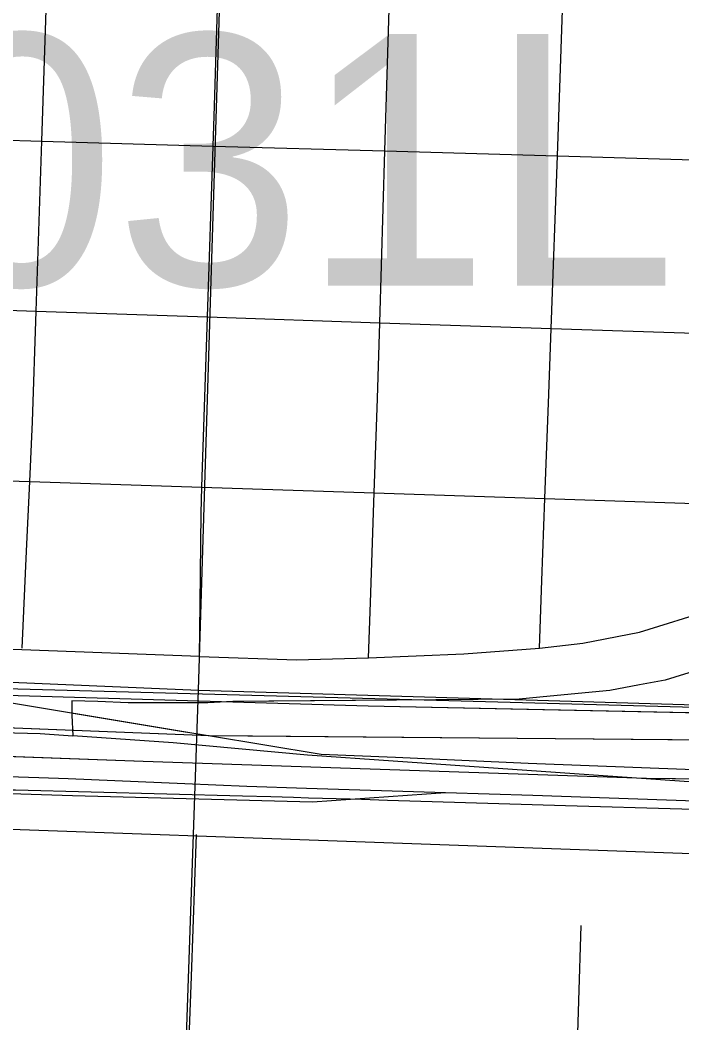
# Model space of a CAD drawing. Extents: x -132.8 to -73.3, y -60 to -26.
# Drawn here: x -122.9943 to -122.7048, y -51.3893 to -50.9508 of the extents above; entities that cross this region are included whole.
import ezdxf

# ---------------------------------------------------------------- set-up
doc = ezdxf.new("R2010")
doc.units = 0
for name, color, linetype in [('tdCoCityStreetMinor', 7, 'Continuous'), ('tdCoDivCarto', 7, 'Continuous'), ('tdCoInt', 7, 'Continuous'), ('tdCoIntCL', 7, 'Continuous'), ('tdCoIntRamp', 7, 'Continuous'), ('tdCoIntRte', 7, 'Continuous'), ('tdCoPrimary', 7, 'Continuous'), ('tdCoSectLine', 7, 'Continuous'), ('tdCoStrucPriMaintName', 7, 'Continuous'), ('tdStHwyIntRefPost1', 7, 'Continuous')]:
    doc.layers.add(name, color=color, linetype=linetype)

msp = doc.modelspace()

# ---------------------------------------------------------------- linework, layer by layer
at = {"layer": 'tdCoCityStreetMinor'}
for p, q in [((-123.05975, -51.00159), (-122.98472, -51.00372)), ((-122.98723, -51.07807), (-122.98472, -51.00372)), ((-122.98472, -51.00372), (-122.90979, -51.00585)), ((-122.91227, -51.08058), (-122.90979, -51.00585)), ((-122.90979, -51.00585), (-122.83473, -51.00799)), ((-122.83695, -51.08311), (-122.83473, -51.00799)), ((-122.83473, -51.00799), (-122.75929, -51.01013)), ((-122.76195, -51.08562), (-122.75929, -51.01013)), ((-122.75929, -51.01013), (-122.68523, -51.01223)), ((-123.06178, -51.07557), (-122.98723, -51.07807)), ((-122.98723, -51.07807), (-122.91227, -51.08058)), ((-122.91475, -51.15501), (-122.91227, -51.08058)), ((-122.91227, -51.08058), (-122.83695, -51.08311)), ((-122.83695, -51.08311), (-122.76195, -51.08562)), ((-122.76195, -51.08562), (-122.68732, -51.08812)), ((-123.0642, -51.15008), (-122.99006, -51.15253)), ((-122.99006, -51.15253), (-122.91475, -51.15501)), ((-122.91475, -51.15501), (-122.83937, -51.1575)), ((-122.83937, -51.1575), (-122.76469, -51.15997)), ((-122.76469, -51.15997), (-122.68981, -51.16245))]:
    msp.add_line(p, q, dxfattribs=at)
for points in [[(-122.98472, -51.00372), (-122.98294, -50.95083), (-122.98226, -50.92853)], [(-122.90979, -51.00585), (-122.9092, -50.98832), (-122.90747, -50.93106)], [(-122.83473, -51.00799), (-122.83276, -50.94122), (-122.83251, -50.9336)], [(-122.75929, -51.01013), (-122.75705, -50.94639), (-122.75678, -50.93616)], [(-122.99006, -51.15253), (-122.98886, -51.12642), (-122.98723, -51.07807)], [(-122.83937, -51.1575), (-122.83793, -51.11631), (-122.83695, -51.08311)], [(-122.76469, -51.15997), (-122.76297, -51.11433), (-122.76195, -51.08562)], [(-122.91578, -51.22903), (-122.99345, -51.2262), (-123.06674, -51.22389), (-123.06496, -51.17219), (-123.0642, -51.15008)], [(-122.99342, -51.22543), (-122.99147, -51.18302), (-122.99006, -51.15253)], [(-122.91578, -51.22903), (-122.91554, -51.20604), (-122.91512, -51.16637), (-122.91475, -51.15501)], [(-122.84188, -51.22962), (-122.84104, -51.20543), (-122.83937, -51.1575)], [(-122.76716, -51.22546), (-122.76604, -51.19579), (-122.76469, -51.15997)], [(-122.76716, -51.22546), (-122.74807, -51.2233), (-122.7234, -51.21837), (-122.69149, -51.20853)], [(-122.84188, -51.22962), (-122.80019, -51.22791), (-122.76716, -51.22546)], [(-122.91578, -51.22903), (-122.87337, -51.23054), (-122.84188, -51.22962)], [(-122.92281, -51.4616), (-122.91934, -51.36901), (-122.91712, -51.30687)], [(-122.7573, -51.55155), (-122.75087, -51.41254), (-122.7489, -51.34669)]]:
    msp.add_lwpolyline(points, dxfattribs=at)
at = {"layer": 'tdCoDivCarto'}
for p, q in [((-122.84202, -51.2508), (-122.99516, -51.24622)), ((-122.68245, -51.25415), (-122.84202, -51.2508)), ((-122.68245, -51.25415), (-122.84202, -51.2508)), ((-122.91164, -51.26378), (-123.06748, -51.25765)), ((-122.74323, -51.26525), (-122.91164, -51.26378)), ((-122.74323, -51.26525), (-122.91164, -51.26378)), ((-122.65808, -51.266), (-122.74323, -51.26525)), ((-123.09757, -51.26912), (-122.94037, -51.27483)), ((-122.94037, -51.27483), (-122.72028, -51.28224)), ((-122.72028, -51.28224), (-122.47451, -51.28556)), ((-122.89694, -51.29004), (-122.88462, -51.29037)), ((-122.89694, -51.29004), (-122.88462, -51.29037)), ((-122.88462, -51.29037), (-122.87467, -51.29064)), ((-122.88462, -51.29037), (-122.87467, -51.29064)), ((-122.87467, -51.29064), (-122.8681, -51.29082)), ((-122.8681, -51.29082), (-122.84991, -51.29136)), ((-122.84991, -51.29136), (-122.84488, -51.29151)), ((-122.84991, -51.29136), (-122.84488, -51.29151)), ((-122.84488, -51.29151), (-122.83355, -51.29185)), ((-122.84488, -51.29151), (-122.83355, -51.29185)), ((-122.83355, -51.29185), (-122.79945, -51.29287)), ((-122.83355, -51.29185), (-122.79945, -51.29287)), ((-122.79945, -51.29287), (-122.75566, -51.29417)), ((-122.79945, -51.29287), (-122.75566, -51.29417)), ((-122.75566, -51.29417), (-122.70479, -51.29569)), ((-122.75566, -51.29417), (-122.70479, -51.29569))]:
    msp.add_line(p, q, dxfattribs=at)
for points in [[(-122.91164, -51.26378), (-123.06748, -51.25765), (-123.29574, -51.24976), (-123.51196, -51.24207), (-123.87734, -51.22905), (-124.0182, -51.22431), (-124.17465, -51.21721), (-124.24902, -51.21188), (-124.4235, -51.19908), (-124.63621, -51.18502)], [(-122.91164, -51.26378), (-123.06748, -51.25765), (-123.29574, -51.24976), (-123.51196, -51.24207), (-123.87734, -51.22905), (-124.0182, -51.22431), (-124.17465, -51.21721), (-124.24902, -51.21188), (-124.4235, -51.19908), (-124.63621, -51.18502)], [(-122.91164, -51.26378), (-123.06748, -51.25765), (-123.29574, -51.24976), (-123.51196, -51.24207), (-123.87734, -51.22905), (-124.0182, -51.22431), (-124.17465, -51.21721), (-124.24902, -51.21188), (-124.4235, -51.19908), (-124.55966, -51.19008), (-124.63621, -51.18502)], [(-122.84202, -51.2508), (-122.99516, -51.24622), (-123.0214, -51.24554)], [(-122.84202, -51.2508), (-122.99516, -51.24622), (-123.0214, -51.24554)], [(-122.84202, -51.2508), (-122.99516, -51.24622), (-123.0214, -51.24554)], [(-122.68245, -51.25415), (-122.84202, -51.2508)], [(-122.68245, -51.25415), (-122.84202, -51.2508)], [(-123.39897, -51.25921), (-123.26292, -51.26355), (-123.09757, -51.26912), (-122.94037, -51.27483), (-122.72028, -51.28224), (-122.47451, -51.28556), (-122.39772, -51.28626), (-122.27963, -51.28847), (-122.22004, -51.29045), (-122.10315, -51.29896), (-121.86039, -51.32221), (-121.78135, -51.32981), (-121.68181, -51.33886), (-121.59287, -51.34667), (-121.55499, -51.34707), (-121.52639, -51.34628), (-121.49525, -51.34234), (-121.44945, -51.33188), (-121.39103, -51.31221), (-121.35615, -51.29651), (-121.31914, -51.27631), (-121.29286, -51.25933)], [(-123.39897, -51.25921), (-123.26292, -51.26355), (-123.09757, -51.26912), (-122.94037, -51.27483), (-122.72028, -51.28224), (-122.47451, -51.28556), (-122.39772, -51.28626), (-122.27963, -51.28847), (-122.22004, -51.29045), (-122.10315, -51.29896), (-121.86039, -51.32221), (-121.78135, -51.32981), (-121.68181, -51.33886), (-121.59287, -51.34667), (-121.55499, -51.34707), (-121.52639, -51.34628), (-121.49525, -51.34234), (-121.44945, -51.33188), (-121.39103, -51.31221), (-121.35615, -51.29651), (-121.31914, -51.27631), (-121.29286, -51.25933)], [(-123.39897, -51.25921), (-123.26292, -51.26355), (-123.09757, -51.26912), (-122.94037, -51.27483), (-122.72028, -51.28224), (-122.47451, -51.28556), (-122.39772, -51.28626), (-122.27963, -51.28847), (-122.22004, -51.29045), (-122.10315, -51.29896), (-121.86039, -51.32221), (-121.78135, -51.32981), (-121.68181, -51.33886), (-121.66778, -51.34009)], [(-122.74323, -51.26525), (-122.91164, -51.26378)], [(-122.74323, -51.26525), (-122.91164, -51.26378)], [(-122.40053, -51.27102), (-122.47007, -51.26994), (-122.65808, -51.266), (-122.74323, -51.26525)], [(-122.40053, -51.27102), (-122.47007, -51.26994), (-122.65808, -51.266), (-122.74323, -51.26525)], [(-122.40053, -51.27102), (-122.47007, -51.26994), (-122.65808, -51.266), (-122.74323, -51.26525)], [(-122.89694, -51.29004), (-122.88462, -51.29037)], [(-122.88462, -51.29037), (-122.87467, -51.29064)], [(-122.87467, -51.29064), (-122.8681, -51.29082), (-122.84991, -51.29136)], [(-122.87467, -51.29064), (-122.8681, -51.29082), (-122.84991, -51.29136)], [(-122.84991, -51.29136), (-122.84488, -51.29151)], [(-122.84488, -51.29151), (-122.83355, -51.29185)], [(-122.83355, -51.29185), (-122.79945, -51.29287)], [(-122.79945, -51.29287), (-122.75566, -51.29417)], [(-122.75566, -51.29417), (-122.70479, -51.29569)], [(-122.70479, -51.29569), (-122.61083, -51.2985), (-122.38217, -51.29871)]]:
    msp.add_lwpolyline(points, dxfattribs=at)
at = {"layer": 'tdCoInt'}
for points in [[(-123.8385, -51.21631), (-123.68833, -51.22184), (-123.15153, -51.23906), (-122.21458, -51.2644), (-122.17559, -51.26438), (-122.06141, -51.25416), (-121.99415, -51.25785), (-121.95507, -51.27202), (-121.90603, -51.29767), (-121.8508, -51.34944), (-121.82655, -51.3861), (-121.76635, -51.51335), (-121.68552, -51.69121), (-121.63423, -51.80331), (-121.56808, -51.95394), (-121.5218, -52.02837), (-121.49112, -52.07091)], [(-123.84068, -51.27627), (-123.69043, -51.28181), (-123.15351, -51.29902), (-122.23972, -51.33173), (-122.18233, -51.34351), (-122.1421, -51.35444), (-122.09347, -51.37726), (-122.03571, -51.41458), (-121.99346, -51.44928), (-121.92768, -51.52185), (-121.86587, -51.5995), (-121.75416, -51.762), (-121.70832, -51.8346), (-121.61939, -51.98505), (-121.57167, -52.0618), (-121.53393, -52.11412)]]:
    msp.add_lwpolyline(points, dxfattribs=at)
at = {"layer": 'tdCoIntCL'}
for points in [[(-122.69753, -51.23496), (-122.71216, -51.2394), (-122.72329, -51.24147), (-122.73636, -51.24389), (-122.76236, -51.24639), (-122.77596, -51.24771), (-122.90125, -51.24875), (-122.91221, -51.2494), (-122.9183, -51.2494), (-122.92774, -51.2494), (-122.9378, -51.2494), (-122.94694, -51.2494), (-122.96034, -51.24879), (-122.97158, -51.24848), (-122.97158, -51.25469), (-122.97116, -51.26373)], [(-123.69016, -51.24141), (-123.64541, -51.24285), (-123.56908, -51.24555), (-123.45474, -51.24953), (-123.4182, -51.2508), (-123.28209, -51.25395), (-123.1734, -51.25755), (-123.15211, -51.25825), (-123.1244, -51.25897), (-123.08048, -51.26034), (-122.98548, -51.26272), (-122.97116, -51.26373)], [(-122.68706, -51.28485), (-122.83105, -51.27483), (-122.86858, -51.27221), (-122.92731, -51.26682), (-122.97116, -51.26373)]]:
    msp.add_lwpolyline(points, dxfattribs=at)
at = {"layer": 'tdCoIntRamp'}
msp.add_lwpolyline([(-122.69753, -51.23496), (-122.71216, -51.2394), (-122.72329, -51.24147), (-122.73636, -51.24389), (-122.76236, -51.24639), (-122.77596, -51.24771), (-122.88544, -51.24862)], dxfattribs=at)
at = {"layer": 'tdCoIntRte'}
for points in [[(-122.91202, -51.26378), (-122.91999, -51.26246), (-123.02178, -51.24554), (-123.08005, -51.24401), (-123.12171, -51.24292), (-123.17309, -51.24114), (-123.45679, -51.23259), (-123.58197, -51.22868), (-123.64684, -51.22625), (-123.86683, -51.21801), (-123.88766, -51.21714), (-123.89785, -51.21671), (-124.12385, -51.20722), (-124.14338, -51.20584), (-124.18726, -51.20272), (-124.37788, -51.18814), (-124.43974, -51.18372), (-124.4675, -51.18174), (-124.55627, -51.17303), (-124.55627, -51.17303), (-124.55642, -51.17301)], [(-122.41887, -51.27074), (-122.46761, -51.26999), (-122.47045, -51.26994), (-122.59261, -51.26738), (-122.65846, -51.266), (-122.74361, -51.26525), (-122.89259, -51.26395), (-122.91202, -51.26378), (-122.91999, -51.26246), (-122.92205, -51.26212), (-123.02178, -51.24554), (-123.08005, -51.24401), (-123.10012, -51.24348), (-123.12171, -51.24292), (-123.15837, -51.24165), (-123.17309, -51.24114), (-123.45679, -51.23259)], [(-122.41887, -51.27074), (-122.46762, -51.26999), (-122.47045, -51.26994), (-122.59261, -51.26738), (-122.65846, -51.266), (-122.74361, -51.26525), (-122.89259, -51.26395), (-122.91202, -51.26378)], [(-122.39847, -51.28625), (-122.42484, -51.28528), (-122.43672, -51.28485), (-122.43931, -51.28475), (-122.4498, -51.28437), (-122.45162, -51.2843), (-122.45914, -51.28403), (-122.47078, -51.28385), (-122.50865, -51.28328), (-122.54101, -51.28279), (-122.58713, -51.28181), (-122.68656, -51.27897), (-122.68689, -51.27896), (-122.69958, -51.2786), (-122.77208, -51.27589), (-122.83004, -51.27318), (-122.86261, -51.272), (-122.91189, -51.26381), (-122.91202, -51.26378)], [(-123.40455, -51.26808), (-123.29135, -51.27128), (-123.17742, -51.27523), (-123.17419, -51.27535), (-123.12951, -51.277), (-123.1176, -51.27745), (-123.07089, -51.27918), (-122.98611, -51.28196), (-122.97323, -51.28238), (-122.92227, -51.28463), (-122.89506, -51.28583), (-122.86903, -51.28666), (-122.80817, -51.28858), (-122.77003, -51.28978), (-122.58631, -51.29619), (-122.5175, -51.29767), (-122.50828, -51.298), (-122.47488, -51.29917), (-122.47106, -51.2993), (-122.46128, -51.29964), (-122.4535, -51.30005), (-122.45038, -51.30021), (-122.43709, -51.30091), (-122.40497, -51.30258)], [(-123.20701, -51.28147), (-123.18801, -51.28219), (-123.09447, -51.28582), (-123.08418, -51.28622), (-122.9714, -51.28987), (-122.86634, -51.29261), (-122.80817, -51.28858), (-122.77003, -51.28978), (-122.58631, -51.29619), (-122.5175, -51.29767), (-122.47488, -51.29917), (-122.47106, -51.2993), (-122.46128, -51.29964), (-122.4535, -51.30005), (-122.45038, -51.30021), (-122.43709, -51.30091), (-122.42519, -51.30153), (-122.40497, -51.30258)]]:
    msp.add_lwpolyline(points, dxfattribs=at)
at = {"layer": 'tdCoPrimary'}
for p, q in [((-122.68245, -51.25415), (-122.84202, -51.2508)), ((-122.68245, -51.25415), (-122.84202, -51.2508)), ((-122.74323, -51.26525), (-122.91164, -51.26378)), ((-122.74323, -51.26525), (-122.91164, -51.26378)), ((-122.89694, -51.29004), (-122.88462, -51.29037)), ((-122.89694, -51.29004), (-122.88462, -51.29037)), ((-122.88462, -51.29037), (-122.87467, -51.29064)), ((-122.88462, -51.29037), (-122.87467, -51.29064)), ((-122.84991, -51.29136), (-122.84488, -51.29151)), ((-122.84991, -51.29136), (-122.84488, -51.29151)), ((-122.84488, -51.29151), (-122.83355, -51.29185)), ((-122.84488, -51.29151), (-122.83355, -51.29185)), ((-122.83355, -51.29185), (-122.79945, -51.29287)), ((-122.83355, -51.29185), (-122.79945, -51.29287)), ((-122.79945, -51.29287), (-122.75566, -51.29417)), ((-122.79945, -51.29287), (-122.75566, -51.29417)), ((-122.75566, -51.29417), (-122.70479, -51.29569)), ((-122.75566, -51.29417), (-122.70479, -51.29569))]:
    msp.add_line(p, q, dxfattribs=at)
for points in [[(-122.91164, -51.26378), (-123.06748, -51.25765), (-123.29574, -51.24976), (-123.51196, -51.24207), (-123.87734, -51.22905), (-124.0182, -51.22431), (-124.17465, -51.21721), (-124.24902, -51.21188), (-124.4235, -51.19908), (-124.55966, -51.19008), (-124.63621, -51.18502)], [(-122.91164, -51.26378), (-123.06748, -51.25765), (-123.29574, -51.24976), (-123.51196, -51.24207), (-123.87734, -51.22905), (-124.0182, -51.22431), (-124.17465, -51.21721), (-124.24902, -51.21188), (-124.4235, -51.19908), (-124.55966, -51.19008), (-124.63621, -51.18502)], [(-122.40053, -51.27102), (-122.47007, -51.26994), (-122.65808, -51.266), (-122.74323, -51.26525), (-122.91164, -51.26378), (-123.06748, -51.25765), (-123.29574, -51.24976), (-123.51196, -51.24207), (-123.87734, -51.22905), (-124.0182, -51.22431), (-124.17465, -51.21721), (-124.24902, -51.21188), (-124.4235, -51.19908), (-124.55966, -51.19008)], [(-122.39107, -51.2515), (-122.4745, -51.25189), (-122.62069, -51.25544), (-122.68245, -51.25415), (-122.84202, -51.2508), (-122.99516, -51.24622), (-123.0214, -51.24554), (-123.07967, -51.24401), (-123.12133, -51.24292), (-123.17271, -51.24114), (-123.45641, -51.23259), (-123.58159, -51.22868), (-123.64646, -51.22625), (-123.86646, -51.21801), (-123.88728, -51.21714), (-123.89747, -51.21671), (-124.12347, -51.20722), (-124.14301, -51.20584), (-124.18688, -51.20272), (-124.30555, -51.19364)], [(-124.49176, -51.2109), (-124.45933, -51.21291), (-124.45419, -51.21323), (-124.39844, -51.21663), (-124.38958, -51.21717), (-124.29635, -51.22173), (-124.28743, -51.22237), (-124.25418, -51.22469), (-124.2307, -51.22581), (-124.11683, -51.23124), (-123.96058, -51.23869), (-123.64322, -51.25028), (-123.62423, -51.25098), (-123.56727, -51.25306), (-123.39944, -51.25919), (-123.39897, -51.25921), (-123.26292, -51.26355), (-123.09757, -51.26912), (-122.94037, -51.27483), (-122.72028, -51.28224), (-122.47451, -51.28556), (-122.39772, -51.28626)], [(-122.84202, -51.2508), (-122.99516, -51.24622), (-123.0214, -51.24554)], [(-122.84202, -51.2508), (-122.99516, -51.24622), (-123.0214, -51.24554)], [(-123.39897, -51.25921), (-123.26292, -51.26355), (-123.09757, -51.26912), (-122.94037, -51.27483), (-122.72028, -51.28224), (-122.47451, -51.28556), (-122.39772, -51.28626), (-122.27963, -51.28847), (-122.22004, -51.29045), (-122.10315, -51.29896), (-121.86039, -51.32221), (-121.78135, -51.32981), (-121.68181, -51.33886), (-121.66778, -51.34009)], [(-123.39897, -51.25921), (-123.26292, -51.26355), (-123.09757, -51.26912), (-122.94037, -51.27483), (-122.72028, -51.28224), (-122.47451, -51.28556), (-122.39772, -51.28626), (-122.27963, -51.28847), (-122.22004, -51.29045), (-122.10315, -51.29896), (-121.86039, -51.32221), (-121.78135, -51.32981), (-121.68181, -51.33886), (-121.66778, -51.34009)], [(-122.40053, -51.27102), (-122.47007, -51.26994), (-122.65808, -51.266), (-122.74323, -51.26525)], [(-122.40053, -51.27102), (-122.47007, -51.26994), (-122.65808, -51.266), (-122.74323, -51.26525)], [(-123.56317, -51.26782), (-123.20663, -51.28147), (-123.11788, -51.28396), (-123.03443, -51.2863), (-123.01445, -51.28686), (-123.00451, -51.28714), (-122.99827, -51.28732), (-122.99626, -51.28737), (-122.89694, -51.29004), (-122.88462, -51.29037), (-122.87467, -51.29064), (-122.8681, -51.29082), (-122.84991, -51.29136), (-122.84488, -51.29151), (-122.83355, -51.29185), (-122.79945, -51.29287), (-122.75566, -51.29417), (-122.70479, -51.29569), (-122.61083, -51.2985), (-122.38217, -51.29871)], [(-122.99827, -51.28732), (-122.99626, -51.28737), (-122.89694, -51.29004)], [(-122.99827, -51.28732), (-122.99626, -51.28737), (-122.89694, -51.29004)], [(-122.87467, -51.29064), (-122.8681, -51.29082), (-122.84991, -51.29136)], [(-122.87467, -51.29064), (-122.8681, -51.29082), (-122.84991, -51.29136)]]:
    msp.add_lwpolyline(points, dxfattribs=at)
at = {"layer": 'tdCoSectLine'}
for points in [[(-122.91625, -51.24382), (-122.88642, -50.27774)], [(-123.91726, -51.20109), (-122.91625, -51.24382)], [(-122.95061, -52.23608), (-122.91625, -51.24382)], [(-122.91625, -51.24382), (-121.93314, -51.27278), (-121.92507, -51.27279)]]:
    msp.add_lwpolyline(points, dxfattribs=at)

# ---------------------------------------------------------------- texts
at = {"layer": 'tdCoStrucPriMaintName'}
msp.add_text('78031L080', height=0.11, dxfattribs=at).set_placement((-123.19804, -51.06691))
msp.add_text('78031L080', height=0.11, dxfattribs=at).set_placement((-123.19804, -51.06691))
msp.add_text('78031L080', height=0.11, dxfattribs=at).set_placement((-123.19804, -51.06691))
at = {"layer": 'tdStHwyIntRefPost1'}
msp.add_text('3‒‒‒‒', height=0.1, rotation=45, dxfattribs=at).set_placement((-122.81923, -51.6341))

doc.saveas('drawing.dxf')
